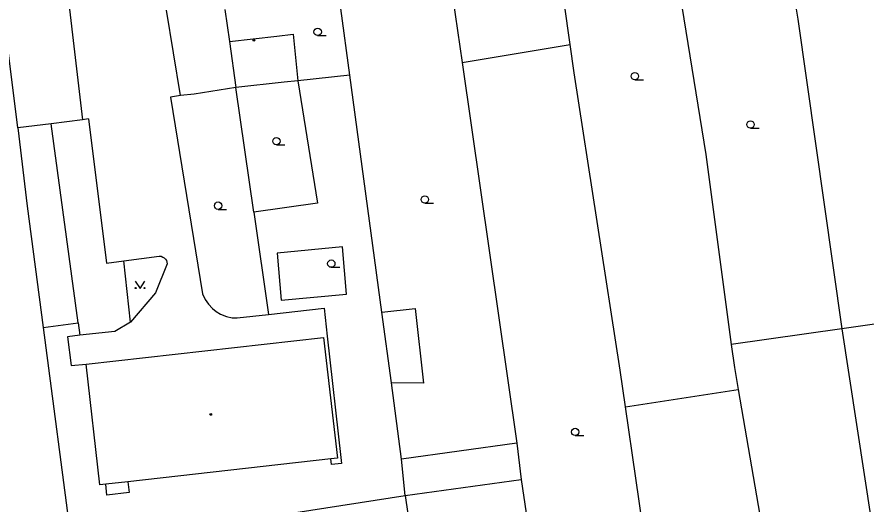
# Model space of a CAD drawing. Extents: x -596229 to -595156, y -1161237 to -1159376.
# Drawn here: x -595670.8 to -595584.2, y -1161165.2 to -1161115.5 of the extents above; entities that cross this region are included whole.
import ezdxf

# ---------------------------------------------------------------- set-up
doc = ezdxf.new("R2010")
doc.units = 0
for name, color, linetype in [('DOP - budovy nerozlisene - VP', 7, 'Continuous'), ('DOP - kresba z DSPS bez souradnic', 7, 'Continuous'), ('DOP - ploty', 7, 'Continuous'), ('DOP - rozhrani ploch obecne', 7, 'Continuous'), ('Level 36', 7, 'Continuous'), ('Level 39', 7, 'Continuous'), ('TM - budovy zdene_ betonove - VP', 7, 'Continuous'), ('TM - letecke snimky - pomocna linie', 7, 'Continuous')]:
    doc.layers.add(name, color=color, linetype=linetype)

msp = doc.modelspace()

# ---------------------------------------------------------------- linework, layer by layer
at = {"layer": 'DOP - budovy nerozlisene - VP'}
for points in [[(-595663.77, -1161150.93), (-595639.53, -1161148.21)], [(-595639.53, -1161148.21), (-595638.13, -1161160.52)], [(-595662.37, -1161163.25), (-595663.77, -1161150.93)], [(-595638.79, -1161160.59), (-595659.52, -1161162.94)], [(-595638.13, -1161160.52), (-595638.79, -1161160.59)], [(-595661.77, -1161163.18), (-595662.37, -1161163.25)], [(-595661.64, -1161164.31), (-595661.77, -1161163.18)], [(-595659.52, -1161162.94), (-595659.39, -1161164.05)], [(-595659.39, -1161164.05), (-595661.64, -1161164.31)]]:
    msp.add_lwpolyline(points, dxfattribs=at)
at = {"layer": 'DOP - kresba z DSPS bez souradnic'}
for points in [[(-595655.16, -1161123.66), (-595651.88, -1161143.75)], [(-595663.53, -1161125.88), (-595664.13, -1161126)], [(-595663.53, -1161125.88), (-595661.7, -1161140.61)], [(-595659.91, -1161140.37), (-595656.3, -1161139.89)], [(-595656.3, -1161139.89), (-595656.11, -1161139.92)], [(-595656.11, -1161139.92), (-595655.94, -1161140)], [(-595661.7, -1161140.61), (-595659.91, -1161140.37)], [(-595659.25, -1161146.63), (-595659.91, -1161140.37)], [(-595655.48, -1161140.69), (-595656.7, -1161143.66)], [(-595655.94, -1161140), (-595655.81, -1161140.09)], [(-595655.81, -1161140.09), (-595655.67, -1161140.22)], [(-595655.67, -1161140.22), (-595655.58, -1161140.35)], [(-595655.58, -1161140.35), (-595655.48, -1161140.69)], [(-595656.7, -1161143.66), (-595659.25, -1161146.63)], [(-595651.88, -1161143.75), (-595651.62, -1161144.34)], [(-595651.62, -1161144.34), (-595651.29, -1161144.79)], [(-595651.29, -1161144.79), (-595650.88, -1161145.25)], [(-595650.88, -1161145.25), (-595650.5, -1161145.57)], [(-595650.5, -1161145.57), (-595650.05, -1161145.82)], [(-595650.05, -1161145.82), (-595649.45, -1161146.05)], [(-595648.36, -1161146.21), (-595645.17, -1161145.85)], [(-595645.17, -1161145.85), (-595639.49, -1161145.22)], [(-595639.49, -1161145.22), (-595639.17, -1161148.08)], [(-595659.25, -1161146.63), (-595660.85, -1161147.58)], [(-595649.45, -1161146.05), (-595648.88, -1161146.19)], [(-595648.88, -1161146.19), (-595648.36, -1161146.21)], [(-595660.85, -1161147.58), (-595664.39, -1161147.98)], [(-595664.39, -1161147.98), (-595665.68, -1161148.13)], [(-595665.68, -1161148.13), (-595665.3, -1161151.06)], [(-595639.17, -1161148.08), (-595637.78, -1161160.47)], [(-595665.3, -1161151.06), (-595663.77, -1161150.93)], [(-595638.72, -1161161.19), (-595638.79, -1161160.59)], [(-595637.78, -1161160.47), (-595637.72, -1161161.07)], [(-595637.72, -1161161.07), (-595638.72, -1161161.19)], [(-595659.52, -1161162.94), (-595661.77, -1161163.18)], [(-595631.2, -1161164.34), (-595619.36, -1161162.7)]]:
    msp.add_lwpolyline(points, dxfattribs=at)
at = {"layer": 'DOP - ploty'}
for points in [[(-595609.26, -1161151.53), (-595613.98, -1161121.19)], [(-595608.72, -1161155.28), (-595609.26, -1161151.53)], [(-595608.72, -1161155.28), (-595597.22, -1161153.53)], [(-595606.63, -1161169.85), (-595608.72, -1161155.28)], [(-595619.36, -1161162.7), (-595615.33, -1161189.95)], [(-595631.2, -1161164.34), (-595628.16, -1161185.38)]]:
    msp.add_lwpolyline(points, dxfattribs=at)
at = {"layer": 'DOP - rozhrani ploch obecne'}
for points in [[(-595605.26, -1161100.33), (-595600.52, -1161129.54)], [(-595614.38, -1161118.28), (-595616.79, -1161101.2)], [(-595627.06, -1161108.66), (-595625.41, -1161120.12)], [(-595636.86, -1161121.44), (-595637.78, -1161114.63)], [(-595591.34, -1161114.5), (-595591.15, -1161115.7)], [(-595591.15, -1161115.7), (-595586.64, -1161147.31)], [(-595625.41, -1161120.12), (-595614.38, -1161118.28)], [(-595613.98, -1161121.19), (-595614.38, -1161118.28)], [(-595625.41, -1161120.12), (-595619.83, -1161158.98)], [(-595636.86, -1161121.44), (-595642.15, -1161122)], [(-595633.6, -1161145.61), (-595636.86, -1161121.44)], [(-595642.15, -1161122), (-595643.55, -1161122.15)], [(-595642.15, -1161122), (-595640.16, -1161134.5)], [(-595646.66, -1161135.43), (-595648.48, -1161122.67)], [(-595654.13, -1161123.5), (-595655.16, -1161123.66)], [(-595670.75, -1161126.81), (-595669.78, -1161134.81)], [(-595600.52, -1161129.54), (-595597.95, -1161148.94)], [(-595640.16, -1161134.5), (-595646.66, -1161135.43)], [(-595669.78, -1161134.81), (-595668.16, -1161147.18)], [(-595632.62, -1161152.83), (-595633.6, -1161145.61)], [(-595575.25, -1161145.69), (-595586.64, -1161147.31)], [(-595668.16, -1161147.18), (-595665.27, -1161169.23)], [(-595586.64, -1161147.31), (-595597.95, -1161148.94)], [(-595586.64, -1161147.31), (-595580.59, -1161186.83)], [(-595597.95, -1161148.94), (-595597.61, -1161151.26)], [(-595597.61, -1161151.26), (-595597.22, -1161153.53)], [(-595631.57, -1161160.62), (-595632.62, -1161152.83)], [(-595597.22, -1161153.53), (-595594.85, -1161167.34)], [(-595619.83, -1161158.98), (-595631.57, -1161160.62)], [(-595619.83, -1161158.98), (-595619.36, -1161162.7)], [(-595631.2, -1161164.34), (-595631.57, -1161160.62)], [(-595642.37, -1161166.08), (-595631.2, -1161164.34)]]:
    msp.add_lwpolyline(points, dxfattribs=at)
at = {"layer": 'Level 36'}
for p, q in [((-595640.14, -1161117.385), (-595639.265, -1161117.385)), ((-595607.78, -1161121.905), (-595606.905, -1161121.905)), ((-595595.97, -1161126.835), (-595595.095, -1161126.835)), ((-595644.35, -1161128.545), (-595643.475, -1161128.545)), ((-595629.2, -1161134.495), (-595628.325, -1161134.495)), ((-595650.3, -1161135.125), (-595649.425, -1161135.125)), ((-595638.75, -1161141.045), (-595637.875, -1161141.045)), ((-595613.86, -1161158.225), (-595612.985, -1161158.225))]:
    msp.add_line(p, q, dxfattribs=at)
msp.add_lwpolyline([(-595658.76, -1161142.46), (-595658.26, -1161143.21), (-595657.76, -1161142.46)], dxfattribs=at)
for centre, radius in [((-595640.14, -1161117.01), 0.375), ((-595607.78, -1161121.53), 0.375), ((-595595.97, -1161126.46), 0.375), ((-595644.35, -1161128.17), 0.375), ((-595629.2, -1161134.12), 0.375), ((-595650.3, -1161134.75), 0.375), ((-595638.75, -1161140.67), 0.375), ((-595658.71, -1161143.16), 0.05), ((-595657.811, -1161143.16), 0.05), ((-595613.86, -1161157.85), 0.375)]:
    msp.add_circle(centre, radius, dxfattribs=at)
at = {"layer": 'Level 39'}
for centre, radius in [((-595646.64, -1161117.87), 0.09), ((-595646.64, -1161117.87), 0.0398), ((-595651.05, -1161156.06), 0.09), ((-595651.05, -1161156.06), 0.0398)]:
    msp.add_circle(centre, radius, dxfattribs=at)
at = {"layer": 'TM - budovy zdene_ betonove - VP'}
for points in [[(-595666.35, -1161107.12), (-595664.13, -1161126)], [(-595654.13, -1161123.5), (-595655.57, -1161114.79)], [(-595649.62, -1161114.73), (-595649.15, -1161118)], [(-595670.75, -1161126.81), (-595671.84, -1161117.79)], [(-595649.15, -1161118), (-595648.48, -1161122.67)], [(-595643.55, -1161122.15), (-595648.48, -1161122.67)], [(-595652.73, -1161123.35), (-595654.13, -1161123.5)], [(-595648.48, -1161122.67), (-595652.73, -1161123.35)], [(-595664.13, -1161126), (-595667.34, -1161126.39)], [(-595667.34, -1161126.39), (-595670.75, -1161126.81)]]:
    msp.add_lwpolyline(points, dxfattribs=at)
at = {"layer": 'TM - letecke snimky - pomocna linie'}
for points in [[(-595644.31, -1161117.43), (-595642.63, -1161117.23), (-595642.15, -1161122)], [(-595649.15, -1161118), (-595644.31, -1161117.43)], [(-595664.57, -1161146.71), (-595667.34, -1161126.39)], [(-595646.66, -1161135.43), (-595645.17, -1161145.85)], [(-595637.61, -1161138.95), (-595644.28, -1161139.59), (-595643.86, -1161144.4), (-595637.19, -1161143.77)], [(-595637.19, -1161143.77), (-595637.61, -1161138.95)], [(-595633.6, -1161145.61), (-595630.2, -1161145.25), (-595629.34, -1161152.86), (-595632.62, -1161152.83)], [(-595668.16, -1161147.18), (-595664.57, -1161146.71)], [(-595664.57, -1161146.71), (-595664.39, -1161147.98)]]:
    msp.add_lwpolyline(points, dxfattribs=at)

doc.saveas('drawing.dxf')
